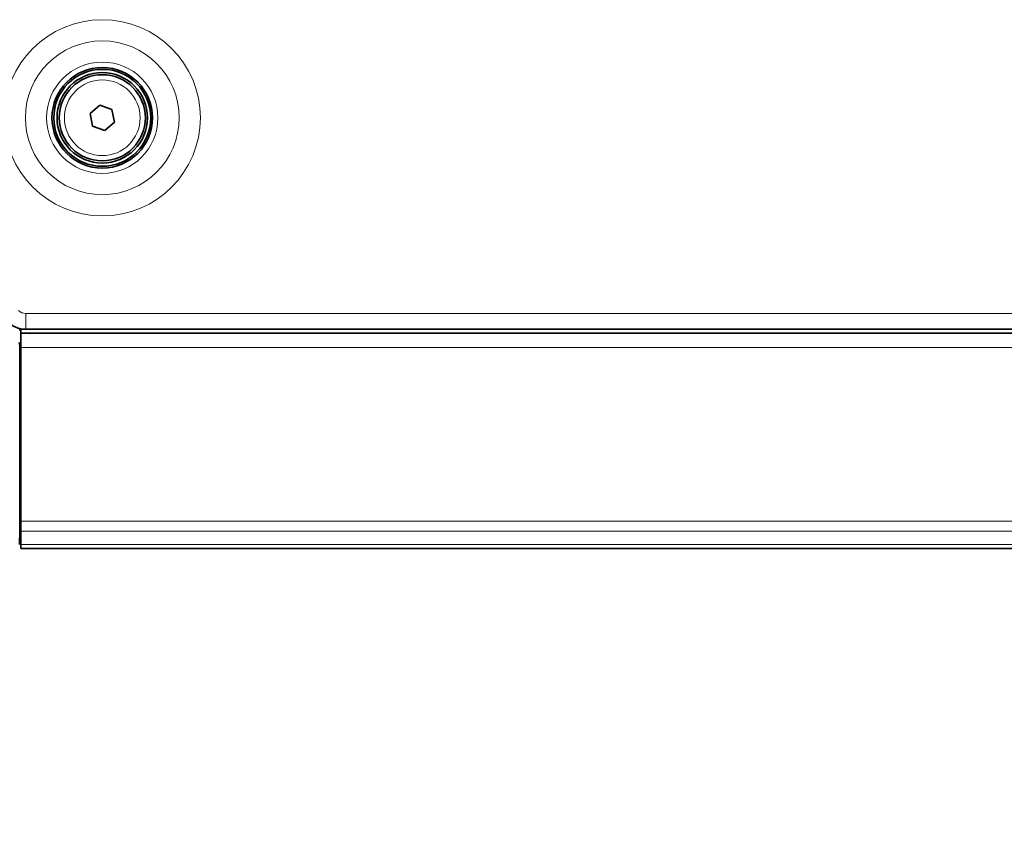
# Model space of a CAD drawing. Header units: millimetres. Extents: x 0 to 1118, y 0 to 864.
# Tile 279 of 339: x 695 to 729, y 637 to 666. Entities that reach past the tile are written whole.
import ezdxf

# ---------------------------------------------------------------- set-up
doc = ezdxf.new("R2010")
doc.units = ezdxf.units.MM
doc.styles.add('SLDTEXTSTYLE0', font='TXT', dxfattribs={"width": 0.605})
doc.dimstyles.new('SLDDIMSTYLE1', dxfattribs={"dimtxt": 3.175, "dimasz": 4.572, "dimexe": 0, "dimexo": 0.0625, "dimgap": 0.79375, "dimtad": 0, "dimtih": 1, "dimtoh": 1, "dimdec": 1, "dimlfac": 4, "dimrnd": 1e-09, "dimzin": 4, "dimdsep": 46, "dimtxsty": 'SLDTEXTSTYLE0', "dimsah": 1, "dimcen": 0.09, "dimadec": 0, "dimazin": 1, "dimtfac": 1, "dimtofl": 0, "dimtmove": 0, "dimatfit": 3, "dimfxl": 1, "dimfrac": 2, "dimtolj": 1, "dimtzin": 12, "dimarcsym": 0})

# ---------------------------------------------------------------- blocks, each defined once
blk = doc.blocks.new('_D_20')
at = {"color": 7, "linetype": 'Continuous', "lineweight": 0}
for p, q in [((689.839, 653.333), (689.839, 607.119)), ((883.339, 653.333), (883.339, 607.119)), ((787.801, 613.592), (786.71, 613.592)), ((786.71, 613.592), (786.71, 608.719)), ((796.29, 613.592), (797.381, 613.592)), ((797.381, 613.592), (797.381, 608.719)), ((689.839, 608.719), (773.978, 608.719)), ((786.71, 608.719), (787.801, 608.719)), ((797.381, 608.719), (796.29, 608.719)), ((883.339, 608.719), (799.199, 608.719))]:
    blk.add_line(p, q, dxfattribs=at)
at = {"color": 7, "linetype": 'Continuous', "lineweight": 18}
for points in [[(689.839, 608.719), (694.411, 607.957), (694.411, 609.481)], [(883.339, 608.719), (878.767, 609.481), (878.767, 607.957)]]:
    blk.add_solid(points, dxfattribs=at)
at = {"color": 7, "linetype": 'Continuous', "lineweight": 18, "char_height": 3.175, "attachment_point": 1, "style": 'SLDTEXTSTYLE0'}
for s, insert in [('774.0', (774.704, 612.812)), ('30.5', (787.801, 612.812)), ('2 PLACES', (776.162, 607.211))]:
    blk.add_mtext(s, dxfattribs=dict(at, insert=insert))

msp = doc.modelspace()

# ---------------------------------------------------------------- linework, layer by layer
at = {"color": 7, "linetype": 'Continuous', "lineweight": 35}
for p, q in [((697.0409, 662.7054), (697.3793, 662.9981)), ((697.3793, 662.9981), (697.8021, 662.8514)), ((697.1253, 662.2659), (697.0409, 662.7054)), ((697.8021, 662.8514), (697.8864, 662.412)), ((697.548, 662.1192), (697.1253, 662.2659)), ((697.8864, 662.412), (697.548, 662.1192)), ((694.6262, 655.1313), (694.5653, 655.1922)), ((694.6262, 655.2129), (694.6262, 655.1313)), ((694.6262, 655.0587), (694.6262, 655.1313)), ((878.5512, 655.0587), (694.6262, 655.0587)), ((694.6262, 654.5587), (694.6262, 655.0587)), ((878.3784, 655.1962), (694.799, 655.1962)), ((694.5762, 654.7319), (694.5911, 654.6271)), ((694.5762, 654.6271), (694.5911, 654.6271)), ((694.5911, 654.6271), (694.5911, 648.1622)), ((694.6262, 648.5158), (694.6262, 654.5587)), ((694.5911, 653.9113), (694.6262, 653.8762)), ((694.5911, 650.2087), (694.6262, 650.2087)), ((694.6262, 649.7087), (694.5911, 649.7087)), ((694.5911, 648.5837), (694.6262, 648.5837)), ((694.6262, 648.1622), (694.6262, 648.5158)), ((694.5911, 648.1622), (694.5762, 648.1622)), ((694.5911, 648.1622), (694.5831, 647.7051)), ((694.5996, 648.3087), (694.5911, 648.3087)), ((694.6262, 647.7051), (694.6262, 648.1622)), ((694.6262, 647.5587), (694.6262, 647.7051)), ((878.5512, 647.5587), (694.6262, 647.5587))]:
    msp.add_line(p, q, dxfattribs=at)
at = {"color": 7, "linetype": 'Continuous', "lineweight": 18}
for p, q in [((878.3784, 655.7462), (694.799, 655.7462)), ((694.799, 655.7462), (694.799, 655.1962)), ((878.5512, 655.1837), (694.6262, 655.1837)), ((878.5512, 654.5587), (694.6262, 654.5587)), ((694.6262, 649.1512), (694.5911, 649.1512)), ((878.5512, 648.5158), (694.6262, 648.5158)), ((694.6262, 648.3756), (694.5911, 648.3756)), ((878.5512, 648.1622), (694.6262, 648.1622)), ((878.5512, 647.7051), (694.6262, 647.7051))]:
    msp.add_line(p, q, dxfattribs=at)
for radius in [3.4165, 2.677, 1.9375, 1.3179]:
    msp.add_circle((697.4637, 662.5587), radius, dxfattribs=at)
at = {"color": 7, "linetype": 'Continuous', "lineweight": 35}
for radius in [1.75, 1.6875, 1.575, 1.5]:
    msp.add_circle((697.4637, 662.5587), radius, dxfattribs=at)
at = {"color": 7, "linetype": 'Continuous', "lineweight": 18}
msp.add_arc((694.799, 656.0962), 0.35, 225, 270, dxfattribs=at)
at = {"color": 7, "linetype": 'Continuous', "lineweight": 35}
msp.add_arc((694.799, 656.0962), 0.9, 225, 270, dxfattribs=at)

# ---------------------------------------------------------------- dimensions: what is measured, and where the dimension line sits
at = {"color": 7, "linetype": 'Continuous', "lineweight": 18}
dim = msp.add_linear_dim(base=(883.3387, 608.7188), p1=(689.8387, 654.9337), p2=(883.3387, 654.9337), text='<>\\P2 PLACES', dimstyle='SLDDIMSTYLE1', dxfattribs=at)
dim.commit()
dim.dimension.update_dxf_attribs({"geometry": '_D_20', "text_midpoint": (786.5887, 608.7188), "dimtype": 160})

doc.saveas('drawing.dxf')
